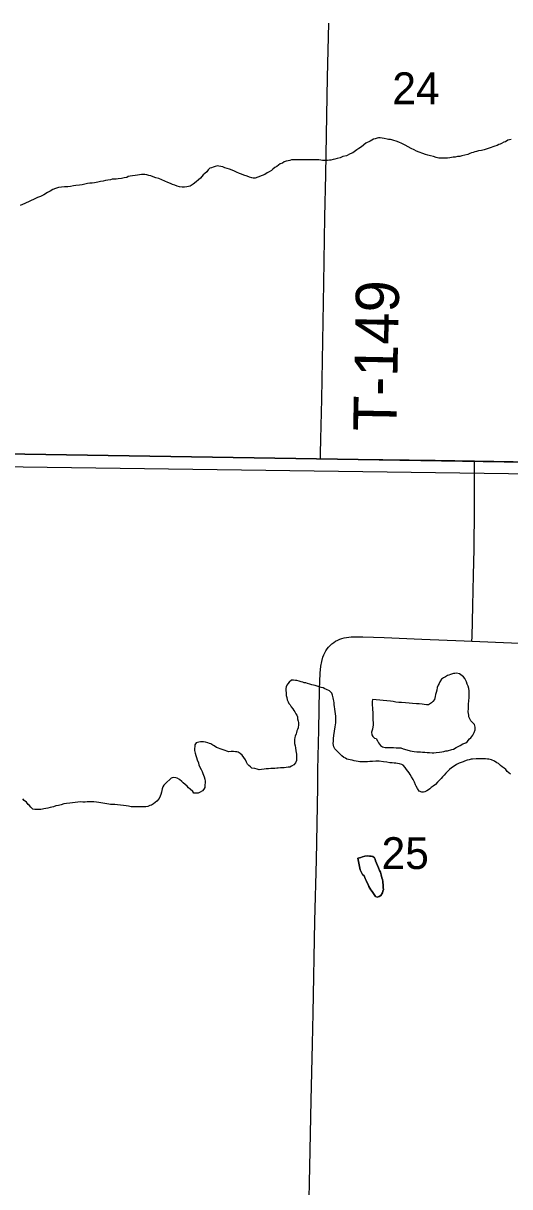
# Model space of a CAD drawing. Extents: x 2.4 to 73.1, y 4.5 to 25.6.
# Drawn here: x 33.042 to 33.362, y 19.109 to 19.874 of the extents above; entities that cross this region are included whole.
import ezdxf

# ---------------------------------------------------------------- set-up
doc = ezdxf.new("R2010")
doc.units = 0
for name, color, linetype in [('GM_X_County_Road', 7, 'Continuous'), ('GM_X_Minor_Lake', 7, 'Continuous'), ('GM_X_Minor_River', 7, 'Continuous'), ('GM_X_Section', 7, 'Continuous'), ('GM_X_Section_Text', 7, 'Continuous'), ('GM_X_State_Route', 7, 'Continuous'), ('GM_X_Township_Road', 7, 'Continuous'), ('GM_X_Township_Road_Text', 7, 'Continuous')]:
    doc.layers.add(name, color=color, linetype=linetype)

msp = doc.modelspace()

# ---------------------------------------------------------------- linework, layer by layer
at = {"layer": 'GM_X_County_Road'}
for points in [[(33.23011, 19.09084), (33.2307, 19.12192), (33.23151, 19.16543), (33.23248, 19.20271), (33.2329, 19.22291), (33.23405, 19.2835), (33.23508, 19.32389), (33.23554, 19.3472), (33.23584, 19.37206), (33.23598, 19.38293), (33.2366, 19.40933), (33.2371, 19.43575), (33.23756, 19.4466), (33.23795, 19.45122), (33.23845, 19.45423), (33.23927, 19.45717), (33.23982, 19.45859), (33.24046, 19.45998), (33.24119, 19.4613), (33.24203, 19.46256), (33.24297, 19.46374), (33.24401, 19.46485), (33.24513, 19.46586), (33.24634, 19.46677), (33.24762, 19.46757), (33.24898, 19.46825), (33.25038, 19.46884), (33.25182, 19.46933), (33.25329, 19.46973), (33.25478, 19.47002), (33.25783, 19.47038), (33.2609, 19.47053), (33.26554, 19.4705), (33.27951, 19.46991), (33.30436, 19.46899), (33.3323, 19.46782), (33.33732, 19.4676)], [(33.33732, 19.4676), (33.36335, 19.46647), (33.39129, 19.46517), (33.39601, 19.46503), (33.3995, 19.46494), (33.40433, 19.4648)]]:
    msp.add_lwpolyline(points, dxfattribs=at)
at = {"layer": 'GM_X_Minor_Lake'}
for points in [[(33.27188, 19.42915), (33.27169, 19.42801), (33.27169, 19.42668), (33.27169, 19.42535), (33.27187, 19.42401), (33.27205, 19.41945), (33.27205, 19.41565), (33.27223, 19.41413), (33.27223, 19.41261), (33.27184, 19.40976), (33.27127, 19.40786), (33.27146, 19.40596), (33.27221, 19.40482), (33.27316, 19.40386), (33.2743, 19.40348), (33.27525, 19.40215), (33.27582, 19.40082), (33.27639, 19.39986), (33.27714, 19.39891), (33.27847, 19.39815), (33.28018, 19.39757), (33.28133, 19.39757), (33.28247, 19.39757), (33.28342, 19.39775), (33.28437, 19.39775), (33.2857, 19.39756), (33.28741, 19.39755), (33.28893, 19.39755), (33.29045, 19.39735), (33.29216, 19.39678), (33.29444, 19.3962), (33.29672, 19.39543), (33.29938, 19.39505), (33.30109, 19.39485), (33.30224, 19.39485), (33.30338, 19.39484), (33.30471, 19.39465), (33.30623, 19.39465), (33.30775, 19.39445), (33.30946, 19.39445), (33.31117, 19.39425), (33.31231, 19.39425), (33.31383, 19.39443), (33.31592, 19.39462), (33.31745, 19.3948), (33.31878, 19.39499), (33.32011, 19.39537), (33.32125, 19.39555), (33.3241, 19.39631), (33.32525, 19.39668), (33.32696, 19.39763), (33.32791, 19.39819), (33.32962, 19.39895), (33.33134, 19.40009), (33.33324, 19.40084), (33.33419, 19.40141), (33.33572, 19.4033), (33.33667, 19.40406), (33.33781, 19.40577), (33.33877, 19.40748), (33.33953, 19.40918), (33.33953, 19.41108), (33.33897, 19.4128), (33.33745, 19.41432), (33.33669, 19.41527), (33.33574, 19.41699), (33.33537, 19.41794), (33.33518, 19.41889), (33.33499, 19.42003), (33.3348, 19.42117), (33.335, 19.42326), (33.335, 19.42478), (33.335, 19.4263), (33.3352, 19.4282), (33.33539, 19.43067), (33.33559, 19.43352), (33.33559, 19.43504), (33.33521, 19.43656), (33.33484, 19.43808), (33.33427, 19.43942), (33.3337, 19.44094), (33.33313, 19.44208), (33.33257, 19.44303), (33.33181, 19.44418), (33.32915, 19.44608), (33.32725, 19.44647), (33.32611, 19.44628), (33.32516, 19.44629), (33.32325, 19.44572), (33.32211, 19.44534), (33.32116, 19.44497), (33.32002, 19.44421), (33.31869, 19.44345), (33.31735, 19.44251), (33.31621, 19.4408), (33.31564, 19.43966), (33.31506, 19.43871), (33.31449, 19.43719), (33.31411, 19.43548), (33.31372, 19.43377), (33.31334, 19.43245)], [(33.31334, 19.43245), (33.31315, 19.43112), (33.31257, 19.42922), (33.31162, 19.42789), (33.31067, 19.42694), (33.30876, 19.42581), (33.30743, 19.42581), (33.30591, 19.42601), (33.30458, 19.4262), (33.30268, 19.4264), (33.30078, 19.4264), (33.29831, 19.4266), (33.29603, 19.42679), (33.29355, 19.42699), (33.29089, 19.42719), (33.28918, 19.4272), (33.28728, 19.42758), (33.28538, 19.42797), (33.28367, 19.42816), (33.27188, 19.42915)], [(33.27886, 19.3075), (33.27867, 19.30864), (33.27867, 19.30959), (33.27849, 19.31092), (33.27811, 19.31187), (33.27754, 19.31396), (33.27717, 19.31567), (33.2766, 19.31681), (33.27584, 19.31853), (33.27527, 19.32005), (33.27452, 19.32157), (33.27395, 19.32309), (33.27357, 19.32423), (33.27319, 19.32518), (33.27205, 19.32595), (33.2711, 19.32614), (33.26996, 19.32615), (33.26863, 19.32634), (33.26692, 19.32615), (33.2654, 19.32578), (33.26426, 19.3254), (33.26235, 19.32484), (33.26222, 19.32479)], [(33.26222, 19.32479), (33.26235, 19.32484), (33.26426, 19.3254), (33.2654, 19.32578), (33.26692, 19.32615), (33.26863, 19.32634), (33.26996, 19.32615), (33.2711, 19.32614), (33.27205, 19.32595), (33.27319, 19.32518), (33.27357, 19.32423), (33.27395, 19.32309), (33.27452, 19.32157), (33.27527, 19.32005), (33.27584, 19.31853), (33.2766, 19.31681), (33.27717, 19.31567), (33.27754, 19.31396), (33.27811, 19.31187), (33.27849, 19.31092), (33.27867, 19.30959), (33.27867, 19.30864), (33.27886, 19.3075), (33.27886, 19.30654), (33.27886, 19.3054), (33.27905, 19.30426), (33.27866, 19.30313), (33.27847, 19.30199), (33.27733, 19.30028), (33.27637, 19.29971), (33.27504, 19.29933), (33.2739, 19.29972), (33.27295, 19.30105), (33.27163, 19.30295), (33.27087, 19.3041), (33.27011, 19.30524), (33.26954, 19.30619), (33.26897, 19.30752), (33.26822, 19.30905), (33.26765, 19.31019), (33.26708, 19.31152), (33.26632, 19.31323), (33.26537, 19.31419), (33.26443, 19.3159), (33.26386, 19.31723), (33.26222, 19.32479)], [(33.26222, 19.32479), (33.26386, 19.31723), (33.26443, 19.3159), (33.26537, 19.31419), (33.26632, 19.31323), (33.26708, 19.31152), (33.26765, 19.31019), (33.26822, 19.30905), (33.26897, 19.30752), (33.26954, 19.30619), (33.27011, 19.30524), (33.27087, 19.3041), (33.27163, 19.30295), (33.27295, 19.30105), (33.2739, 19.29972), (33.27504, 19.29933), (33.27637, 19.29971), (33.27733, 19.30028), (33.27847, 19.30199), (33.27866, 19.30313), (33.27905, 19.30426), (33.27886, 19.3054), (33.27886, 19.30654), (33.27886, 19.3075)]]:
    msp.add_lwpolyline(points, dxfattribs=at)
at = {"layer": 'GM_X_Minor_River'}
for points in [[(33.34998, 19.79232), (33.34865, 19.79194), (33.34732, 19.79138), (33.34542, 19.79081), (33.34351, 19.79025), (33.34161, 19.79006), (33.34028, 19.78969), (33.33914, 19.7895), (33.33819, 19.78912), (33.33705, 19.78875), (33.33591, 19.78837), (33.33457, 19.7878), (33.33058, 19.78687), (33.32925, 19.78649), (33.32773, 19.7863), (33.3262, 19.78593), (33.32506, 19.78593), (33.32392, 19.78574), (33.32278, 19.78556), (33.32126, 19.78537), (33.31974, 19.78519), (33.31841, 19.78519), (33.31708, 19.78519), (33.31556, 19.78539), (33.31385, 19.78577), (33.31194, 19.78635), (33.31004, 19.78673), (33.30833, 19.78731), (33.30681, 19.78769), (33.30491, 19.78827), (33.30263, 19.78923), (33.30092, 19.78999), (33.29921, 19.79076), (33.29732, 19.79171), (33.29541, 19.79267), (33.29333, 19.79382), (33.29124, 19.79496), (33.28915, 19.79573), (33.28744, 19.79649), (33.28592, 19.79688), (33.28459, 19.79726), (33.28364, 19.79765), (33.2825, 19.79765), (33.28155, 19.79784), (33.27964, 19.79823), (33.27831, 19.79842), (33.27698, 19.79861), (33.27584, 19.79862), (33.27489, 19.79843), (33.27375, 19.79805), (33.27261, 19.79768), (33.27147, 19.79711), (33.27032, 19.79654), (33.26937, 19.79598), (33.26842, 19.7956), (33.26747, 19.79522), (33.26461, 19.79276), (33.2629, 19.79162), (33.26157, 19.79068), (33.26062, 19.79011), (33.2589, 19.78878), (33.25719, 19.78803), (33.25472, 19.78689), (33.25243, 19.78633), (33.25053, 19.78558), (33.24863, 19.78501), (33.24711, 19.78463), (33.24596, 19.78445), (33.24444, 19.78407), (33.24349, 19.78389), (33.24235, 19.7837), (33.24121, 19.7837), (33.24007, 19.7837), (33.23893, 19.78371), (33.23798, 19.7839), (33.23665, 19.78409), (33.23475, 19.7841), (33.23323, 19.7841), (33.23151, 19.78411), (33.23037, 19.78411), (33.22904, 19.78412), (33.22771, 19.78412), (33.22619, 19.78412), (33.22505, 19.78413), (33.22372, 19.78413), (33.2222, 19.78414), (33.22087, 19.78414), (33.21954, 19.78414), (33.21858, 19.78415), (33.21744, 19.78377), (33.2163, 19.78358), (33.21516, 19.78321), (33.21383, 19.78283), (33.21269, 19.78207), (33.21116, 19.78151), (33.21002, 19.78075), (33.20888, 19.7798), (33.20755, 19.77905), (33.20641, 19.7781), (33.20545, 19.77715), (33.20393, 19.77621)], [(33.36311, 19.79761), (33.36197, 19.79742), (33.36102, 19.79704), (33.35931, 19.79609), (33.35835, 19.79572), (33.35683, 19.79496), (33.35588, 19.79459), (33.35493, 19.79421), (33.35398, 19.79364), (33.35227, 19.79327), (33.35112, 19.7927), (33.34998, 19.79232)], [(33.20393, 19.77621), (33.2026, 19.77564), (33.20107, 19.7745), (33.1948, 19.77205), (33.19346, 19.77224), (33.19251, 19.77244), (33.19099, 19.77282), (33.18947, 19.7734), (33.18719, 19.77416), (33.18567, 19.77474), (33.18434, 19.77512), (33.18244, 19.77608), (33.18111, 19.77665), (33.1796, 19.77742), (33.17789, 19.77799), (33.17617, 19.77857), (33.17465, 19.77895), (33.17332, 19.77952), (33.17218, 19.77991), (33.17085, 19.7801), (33.1699, 19.78029), (33.16838, 19.77973), (33.16705, 19.77935), (33.16591, 19.77898), (33.16496, 19.7786), (33.16381, 19.77765), (33.16286, 19.77632), (33.16153, 19.77519), (33.16058, 19.77424), (33.15867, 19.77215), (33.15734, 19.77102), (33.15581, 19.76969), (33.15391, 19.76818), (33.15201, 19.76685), (33.14972, 19.76648), (33.1482, 19.76629), (33.14668, 19.7663), (33.14497, 19.76649), (33.14345, 19.76688), (33.14193, 19.76745), (33.14041, 19.76802), (33.13908, 19.7686), (33.13718, 19.76936), (33.13129, 19.77185), (33.12939, 19.77243), (33.12768, 19.773), (33.12616, 19.77358), (33.12483, 19.77396), (33.1235, 19.77434), (33.12217, 19.77454), (33.12103, 19.77454), (33.11989, 19.77455), (33.11856, 19.77436), (33.11722, 19.77417), (33.1157, 19.77399), (33.11399, 19.77361), (33.11247, 19.77343), (33.11114, 19.77324), (33.11019, 19.77267), (33.10847, 19.7723), (33.10676, 19.77192), (33.10467, 19.77174), (33.10315, 19.77155), (33.10182, 19.77137), (33.10068, 19.77137), (33.09954, 19.77099), (33.09783, 19.77081), (33.0963, 19.77062), (33.09478, 19.77025), (33.09288, 19.76987), (33.09117, 19.7695), (33.08908, 19.76912), (33.08736, 19.76894), (33.08584, 19.76875), (33.08432, 19.76856), (33.08261, 19.76819), (33.0809, 19.76781), (33.07918, 19.76744), (33.07671, 19.76726), (33.07519, 19.76707), (33.07329, 19.7667), (33.07139, 19.76651), (33.0693, 19.76633), (33.0672, 19.76614), (33.0653, 19.76596), (33.0634, 19.76539), (33.0615, 19.76464), (33.05978, 19.76369), (33.05807, 19.76275), (33.0556, 19.76123), (33.0535, 19.7601), (33.0516, 19.75934), (33.0497, 19.75859), (33.04323, 19.75557), (33.04018, 19.75406)], [(32.61072, 19.58821), (33.48893, 19.57619)], [(33.25982, 19.38889), (33.25849, 19.38927), (33.25716, 19.38947), (33.25602, 19.38985), (33.25507, 19.39004), (33.25412, 19.39062), (33.25298, 19.39119), (33.25165, 19.39214), (33.25014, 19.39367), (33.24919, 19.39481), (33.24805, 19.39596), (33.2471, 19.39672), (33.24634, 19.39805), (33.24615, 19.39919), (33.24597, 19.40033), (33.24616, 19.40185), (33.24616, 19.40356), (33.24655, 19.40546), (33.24732, 19.41116), (33.24751, 19.41249), (33.2477, 19.41382), (33.24771, 19.41553), (33.24771, 19.41705), (33.24771, 19.41838), (33.24753, 19.41971), (33.24734, 19.42124), (33.24715, 19.42295), (33.24678, 19.42466), (33.24659, 19.4258), (33.24659, 19.42694), (33.2464, 19.42827), (33.24621, 19.42922), (33.24603, 19.43036), (33.24565, 19.43207), (33.24508, 19.4334), (33.24356, 19.43493), (33.24166, 19.43588), (33.24052, 19.43627), (33.23939, 19.43684), (33.23805, 19.43723), (33.23673, 19.43761), (33.23539, 19.43799), (33.23406, 19.43838), (33.23311, 19.43857), (33.23197, 19.43895), (33.23064, 19.43934), (33.22912, 19.43972), (33.22798, 19.44011), (33.22703, 19.4403), (33.22608, 19.44068), (33.22494, 19.44087), (33.22361, 19.44126), (33.22209, 19.44164), (33.22114, 19.44184), (33.21981, 19.44203), (33.21867, 19.44203), (33.21715, 19.44071), (33.21619, 19.43957), (33.21543, 19.43862), (33.21505, 19.43767), (33.21486, 19.43653), (33.21485, 19.43539), (33.21504, 19.4333), (33.21504, 19.43197), (33.21542, 19.43045), (33.21579, 19.42912), (33.21636, 19.42779), (33.21693, 19.42664), (33.21769, 19.42569), (33.21844, 19.42436), (33.21939, 19.42303), (33.22015, 19.42207), (33.22072, 19.42112), (33.22148, 19.41979), (33.22205, 19.41884), (33.22261, 19.41789), (33.22261, 19.41656), (33.22299, 19.41503), (33.22318, 19.41408), (33.22317, 19.41275), (33.22298, 19.41066), (33.2226, 19.40952), (33.22221, 19.40857), (33.22183, 19.40763), (33.22164, 19.40668), (33.22107, 19.40516), (33.22088, 19.40421), (33.22068, 19.40288), (33.22068, 19.40136), (33.22068, 19.40022), (33.22105, 19.3987), (33.22124, 19.39736), (33.22143, 19.39546), (33.2218, 19.39337), (33.22199, 19.39166), (33.22199, 19.39014), (33.2218, 19.38919), (33.22122, 19.38767), (33.22008, 19.38634), (33.21856, 19.3854), (33.2176, 19.38483)], [(33.2176, 19.38483), (33.21646, 19.38464), (33.21513, 19.38446), (33.2138, 19.38427), (33.21247, 19.38428), (33.21133, 19.38428), (33.20981, 19.38409), (33.20886, 19.3841), (33.20771, 19.38391), (33.20657, 19.38391), (33.20505, 19.38392), (33.20353, 19.38373), (33.20201, 19.38374), (33.20068, 19.38336), (33.19897, 19.38318), (33.19726, 19.38299), (33.19592, 19.38337), (33.19441, 19.38376), (33.1925, 19.38415), (33.19155, 19.38491), (33.19061, 19.38586), (33.18966, 19.38681), (33.1889, 19.38796), (33.18833, 19.38948), (33.18606, 19.39271), (33.18492, 19.39367), (33.18359, 19.39462), (33.18264, 19.39481), (33.18169, 19.39482), (33.18036, 19.39501), (33.17884, 19.39502), (33.17731, 19.39483), (33.17598, 19.39522), (33.17485, 19.39579), (33.17294, 19.39636), (33.17162, 19.39675), (33.17048, 19.39713), (33.16933, 19.3977), (33.16782, 19.39866), (33.16687, 19.39923), (33.16554, 19.4), (33.16459, 19.40038), (33.16345, 19.40076), (33.16193, 19.40115), (33.16079, 19.40134), (33.15983, 19.40134), (33.15869, 19.40135), (33.15774, 19.40116), (33.15679, 19.40097), (33.15584, 19.40078), (33.15508, 19.39946), (33.15508, 19.39832), (33.15488, 19.39699), (33.15488, 19.39566), (33.15526, 19.39394), (33.15563, 19.39242), (33.15601, 19.39109), (33.15658, 19.38957), (33.15734, 19.38767), (33.15771, 19.38615), (33.15923, 19.3831), (33.1598, 19.38196), (33.16017, 19.38063), (33.16074, 19.37949), (33.16112, 19.37834), (33.1615, 19.37682), (33.16187, 19.37549), (33.16187, 19.37454), (33.16168, 19.37283), (33.16149, 19.37131), (33.16091, 19.37036), (33.15996, 19.36922), (33.15844, 19.36828), (33.1573, 19.36771), (33.15577, 19.36753), (33.15425, 19.36772), (33.15368, 19.36867), (33.15198, 19.3702), (33.15084, 19.37115), (33.14989, 19.37229), (33.14856, 19.37325), (33.14742, 19.37439), (33.14647, 19.37534), (33.14495, 19.37668), (33.14343, 19.37744), (33.14248, 19.37764), (33.14077, 19.37783), (33.13944, 19.37746), (33.13563, 19.37405), (33.13468, 19.37291), (33.13392, 19.37177), (33.13353, 19.37044), (33.13315, 19.36835), (33.13257, 19.36683), (33.13219, 19.36569), (33.13162, 19.36418), (33.13009, 19.36247), (33.12781, 19.36058), (33.12648, 19.35982), (33.12533, 19.35944), (33.124, 19.35888)], [(33.36267, 19.38004), (33.36153, 19.38099), (33.36058, 19.38194), (33.35963, 19.38309), (33.35849, 19.38404), (33.35717, 19.385), (33.35603, 19.38576), (33.3547, 19.38709), (33.35375, 19.38767), (33.35223, 19.38862), (33.35014, 19.38958), (33.34843, 19.38996), (33.34748, 19.38997), (33.34634, 19.39016), (33.34501, 19.39016), (33.34177, 19.39017), (33.34006, 19.39018), (33.33778, 19.38999), (33.33683, 19.39), (33.3355, 19.38962), (33.33417, 19.38924), (33.33246, 19.38868), (33.3315, 19.3883), (33.33017, 19.38774), (33.32884, 19.38736), (33.32713, 19.38641), (33.3256, 19.38547), (33.32389, 19.38433), (33.32256, 19.3832), (33.32141, 19.38206), (33.32008, 19.38073), (33.31894, 19.37941), (33.31798, 19.37827), (33.31703, 19.37732), (33.31589, 19.37618), (33.31455, 19.37486), (33.31341, 19.37334), (33.3117, 19.3722), (33.31055, 19.37126), (33.3096, 19.3705), (33.30865, 19.36974), (33.3077, 19.36918), (33.30637, 19.36842), (33.30541, 19.36823), (33.30427, 19.36824), (33.30256, 19.369), (33.30143, 19.37071), (33.30067, 19.37224), (33.3001, 19.37319), (33.29953, 19.3749), (33.29858, 19.37661), (33.29764, 19.37833), (33.29669, 19.37985), (33.29593, 19.38099), (33.29423, 19.38328), (33.29328, 19.38461), (33.29214, 19.38595), (33.29119, 19.38652), (33.28967, 19.3869), (33.28834, 19.3871), (33.2872, 19.38729), (33.28606, 19.38729), (33.28473, 19.38749), (33.28321, 19.38768), (33.28131, 19.38807), (33.27903, 19.38826), (33.27636, 19.38865), (33.27408, 19.38866), (33.27199, 19.38847), (33.27009, 19.38848), (33.26857, 19.38829), (33.26686, 19.3883), (33.26591, 19.3883), (33.26495, 19.38831), (33.26362, 19.38831), (33.26248, 19.3885), (33.26115, 19.3887), (33.25982, 19.38889)], [(33.124, 19.35888), (33.12267, 19.35869), (33.12115, 19.35869), (33.11963, 19.3587), (33.11849, 19.3587), (33.11716, 19.35871), (33.11602, 19.35871), (33.11488, 19.35871), (33.11316, 19.35872), (33.11221, 19.35891), (33.11126, 19.3591), (33.10974, 19.3593), (33.10803, 19.35949), (33.10613, 19.35969), (33.10423, 19.35988), (33.10233, 19.36008), (33.10081, 19.36008), (33.09948, 19.36028), (33.09834, 19.36047), (33.09701, 19.36066), (33.09587, 19.36086), (33.09454, 19.36105), (33.09321, 19.36125), (33.09187, 19.36144), (33.09035, 19.36163), (33.08864, 19.36183), (33.08731, 19.36183), (33.08579, 19.36184), (33.08408, 19.36184), (33.08275, 19.36166), (33.08123, 19.36166), (33.07952, 19.36186), (33.07799, 19.36167), (33.07267, 19.36111), (33.07058, 19.36093), (33.06887, 19.36056), (33.06696, 19.35999), (33.06525, 19.35962), (33.06354, 19.35924), (33.06202, 19.35868), (33.05973, 19.35811), (33.05821, 19.35774), (33.05688, 19.35755), (33.05574, 19.35736), (33.05479, 19.35718), (33.05365, 19.35699), (33.05213, 19.3568), (33.05079, 19.35681), (33.04965, 19.35681), (33.04851, 19.357), (33.04719, 19.35834), (33.04624, 19.35948), (33.04529, 19.36024), (33.04415, 19.36177), (33.04282, 19.36291), (33.04187, 19.36386)]]:
    msp.add_lwpolyline(points, dxfattribs=at)
at = {"layer": 'GM_X_Section'}
for points in [[(32.99736, 20.09215), (33.49484, 20.08677), (33.49557, 19.58326), (32.98811, 19.59151)], [(33.49557, 19.58326), (33.48089, 19.0765), (32.97722, 19.08485), (32.98811, 19.59151)]]:
    msp.add_lwpolyline(points, close=True, dxfattribs=at)
at = {"layer": 'GM_X_State_Route'}
for points in [[(32.98866, 19.59177), (33.0393, 19.59088), (33.06574, 19.5904), (33.09373, 19.58991), (33.1575, 19.58894), (33.19637, 19.58828), (33.23681, 19.58762), (33.23772, 19.58761)], [(33.23772, 19.58761), (33.26169, 19.58726), (33.31301, 19.58658), (33.33897, 19.58622)], [(33.33897, 19.58622), (33.36433, 19.58587), (33.39077, 19.58562), (33.42033, 19.58522), (33.439, 19.58472), (33.44102, 19.58461)]]:
    msp.add_lwpolyline(points, dxfattribs=at)
at = {"layer": 'GM_X_Township_Road'}
for points in [[(33.23772, 19.58761), (33.23778, 19.59105), (33.23794, 19.60039), (33.23849, 19.62682), (33.23983, 19.70303), (33.24059, 19.74658), (33.24115, 19.77457), (33.24186, 19.81345), (33.24234, 19.83833), (33.24309, 19.8741)], [(33.33732, 19.4676), (33.3374, 19.47051), (33.33791, 19.49077), (33.33834, 19.51104), (33.33873, 19.52818), (33.339, 19.55469), (33.33908, 19.57808), (33.33902, 19.58275), (33.33897, 19.58622)]]:
    msp.add_lwpolyline(points, dxfattribs=at)

# ---------------------------------------------------------------- texts
at = {"layer": 'GM_X_Section_Text'}
for s, p in [('24', (33.28493, 19.8208)), ('25', (33.27785, 19.31773))]:
    msp.add_text(s, height=0.020928, rotation=0.00001, dxfattribs=at).set_placement(p)
at = {"layer": 'GM_X_Township_Road_Text'}
msp.add_text('T-149', height=0.028409, rotation=88.87679, dxfattribs=at).set_placement((33.28756, 19.60545))

doc.saveas('drawing.dxf')
